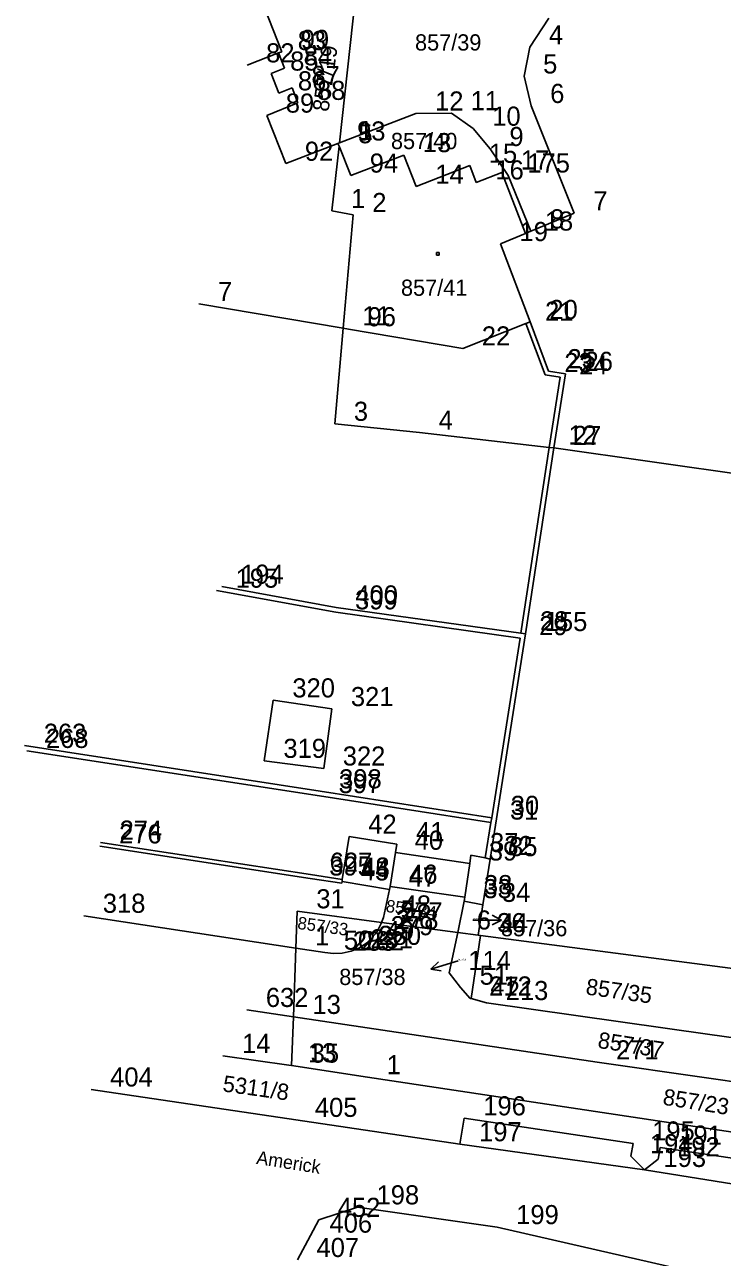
# Model space of a CAD drawing. Extents: x -822293 to -820259, y -1071573 to -1068794.
# Drawn here: x -822107.8 to -822034.7, y -1070218.9 to -1070089.8 of the extents above; entities that cross this region are included whole.
import ezdxf

# ---------------------------------------------------------------- set-up
doc = ezdxf.new("R2010")
doc.units = 0
for name, color, linetype in [('Vrstva 11', 7, 'Continuous'), ('Vrstva 15', 7, 'Continuous'), ('Vrstva 2', 7, 'Continuous'), ('Vrstva 3', 7, 'Continuous'), ('Vrstva 5', 7, 'Continuous'), ('Vrstva 6', 7, 'Continuous'), ('Vrstva 7', 7, 'Continuous'), ('Vrstva 8', 7, 'Continuous'), ('Vrstva 9', 7, 'Continuous')]:
    doc.layers.add(name, color=color, linetype=linetype)

# ---------------------------------------------------------------- blocks, each defined once
blk = doc.blocks.new('Z61')
at = {"layer": 'Vrstva 2'}
for p, q in [((0, 300), (-50, 200)), ((0, 0), (0, 300)), ((0, 300), (50, 200))]:
    blk.add_line(p, q, dxfattribs=at)
blk = doc.blocks.new('Z402')
at = {"layer": 'Vrstva 2'}
for p, q in [((-10, 10), (20, 10)), ((-10, -20), (-10, 10)), ((20, 10), (20, -20)), ((20, -20), (-10, -20))]:
    blk.add_line(p, q, dxfattribs=at)

msp = doc.modelspace()

# ---------------------------------------------------------------- linework, layer by layer
at = {"layer": 'Vrstva 2'}
for p, q in [((-822083.84, -1070085.19), (-822080.91, -1070092.69)), ((-822073.07, -1070086.04), (-822074.85, -1070102.22)), ((-822052.93, -1070089.16), (-822054.91, -1070092.21)), ((-822080.91, -1070092.69), (-822081.23, -1070092.81)), ((-822081.23, -1070092.81), (-822080.61, -1070094.41)), ((-822054.91, -1070092.21), (-822055.52, -1070095.26)), ((-822080.61, -1070094.41), (-822082.02, -1070094.96)), ((-822082.02, -1070094.96), (-822081.21, -1070097.03)), ((-822055.52, -1070095.26), (-822054.78, -1070098.35)), ((-822081.21, -1070097.03), (-822079.8, -1070096.48)), ((-822079.8, -1070096.48), (-822079.21, -1070098.03)), ((-822079.21, -1070098.03), (-822082.48, -1070099.36)), ((-822066.84, -1070099.14), (-822074.85, -1070102.22)), ((-822063.12, -1070099.11), (-822066.84, -1070099.14)), ((-822060.85, -1070100.73), (-822063.12, -1070099.11)), ((-822054.78, -1070098.35), (-822050.26, -1070109.59)), ((-822082.48, -1070099.36), (-822080.48, -1070104.4)), ((-822059.05, -1070102.86), (-822060.85, -1070100.73)), ((-822080.48, -1070104.4), (-822075.01, -1070102.28)), ((-822074.89, -1070102.57), (-822075.64, -1070109.35)), ((-822075.01, -1070102.28), (-822074.85, -1070102.22)), ((-822075.01, -1070102.28), (-822074.89, -1070102.57)), ((-822074.89, -1070102.57), (-822073.68, -1070105.64)), ((-822057.17, -1070105.63), (-822059.05, -1070102.86)), ((-822068.12, -1070103.5), (-822073.68, -1070105.64)), ((-822066.81, -1070106.8), (-822068.12, -1070103.5)), ((-822061.21, -1070104.61), (-822066.81, -1070106.8)), ((-822060.52, -1070106.36), (-822061.21, -1070104.61)), ((-822057.86, -1070105.32), (-822060.52, -1070106.36)), ((-822055.35, -1070111.71), (-822057.86, -1070105.32)), ((-822054.8, -1070111.48), (-822057.17, -1070105.63)), ((-822075.64, -1070109.35), (-822073.42, -1070109.77)), ((-822050.26, -1070109.59), (-822054.8, -1070111.48)), ((-822073.42, -1070109.77), (-822074.47, -1070121.64)), ((-822055.35, -1070111.71), (-822057.99, -1070112.81)), ((-822054.8, -1070111.48), (-822055.35, -1070111.71)), ((-822057.99, -1070112.81), (-822054.86, -1070120.97)), ((-822054.86, -1070120.97), (-822052.97, -1070126.12)), ((-822075.35, -1070131.63), (-822074.47, -1070121.64)), ((-822052.97, -1070126.12), (-822051.18, -1070126.4)), ((-822051.18, -1070126.4), (-822052.4, -1070134.16)), ((-822075.35, -1070131.63), (-822066.46, -1070132.55)), ((-822066.46, -1070132.55), (-822052.87, -1070134.11)), ((-822052.4, -1070134.16), (-822055.35, -1070153.64)), ((-822052.4, -1070134.16), (-822052.87, -1070134.11)), ((-821999.08, -1070141.72), (-822052.4, -1070134.16)), ((-822055.35, -1070153.64), (-822059.08, -1070177.21)), ((-822099.95, -1070175.88), (-822077.93, -1070179.24)), ((-822059.08, -1070177.21), (-822059.84, -1070182)), ((-822074.62, -1070179.75), (-822077.93, -1070179.24)), ((-822074.59, -1070179.55), (-822074.62, -1070179.75)), ((-822069.61, -1070180.39), (-822074.59, -1070179.55)), ((-822069.61, -1070180.39), (-822070.24, -1070183.32)), ((-822069.56, -1070180.09), (-822069.61, -1070180.39)), ((-822061.72, -1070181.19), (-822069.56, -1070180.09)), ((-822061.78, -1070181.61), (-822062.47, -1070184.89)), ((-822061.78, -1070181.61), (-822061.72, -1070181.19)), ((-822059.84, -1070182), (-822061.78, -1070181.61)), ((-822101.65, -1070183.14), (-822079.42, -1070186.54)), ((-822079.42, -1070186.54), (-822079.28, -1070182.67)), ((-822079.28, -1070182.67), (-822070.44, -1070183.84)), ((-822060.34, -1070185.17), (-822059.84, -1070182)), ((-822070.51, -1070184.03), (-822070.95, -1070184.85)), ((-822070.44, -1070183.84), (-822070.51, -1070184.03)), ((-822070.24, -1070183.32), (-822070.44, -1070183.84)), ((-822070.44, -1070183.84), (-822062.47, -1070184.89)), ((-822071.49, -1070185.49), (-822072, -1070186)), ((-822070.95, -1070184.85), (-822071.49, -1070185.49)), ((-822062.47, -1070184.89), (-822063.36, -1070189.13)), ((-822062.47, -1070184.89), (-822060.34, -1070185.17)), ((-822060.08, -1070185.2), (-822061.05, -1070191.83)), ((-822060.08, -1070185.2), (-822060.34, -1070185.17)), ((-822025.69, -1070189.74), (-822060.08, -1070185.2)), ((-822079.68, -1070193.73), (-822079.42, -1070186.54)), ((-822079.42, -1070186.54), (-822076.4, -1070187)), ((-822075.47, -1070187.11), (-822076.4, -1070187)), ((-822074.57, -1070187.06), (-822075.47, -1070187.11)), ((-822073.62, -1070186.86), (-822074.57, -1070187.06)), ((-822072.77, -1070186.5), (-822073.62, -1070186.86)), ((-822072, -1070186), (-822072.77, -1070186.5)), ((-822063.36, -1070189.13), (-822062.17, -1070190.67)), ((-822061.17, -1070191.8), (-822062.17, -1070190.67)), ((-822061.05, -1070191.83), (-822061.17, -1070191.8)), ((-822059.44, -1070192.28), (-822061.05, -1070191.83)), ((-822036.07, -1070195.58), (-822059.44, -1070192.28)), ((-822079.68, -1070193.73), (-822084.57, -1070193)), ((-822079.87, -1070198.83), (-822079.68, -1070193.73)), ((-822047.87, -1070198.49), (-822079.68, -1070193.73)), ((-822026.58, -1070196.94), (-822036.07, -1070195.58)), ((-822087.06, -1070197.81), (-822080.16, -1070198.79)), ((-822036.66, -1070200.09), (-822047.87, -1070198.49)), ((-822080.16, -1070198.79), (-822079.87, -1070198.83)), ((-822079.87, -1070198.83), (-822071.91, -1070200.04)), ((-822071.91, -1070200.04), (-821990.17, -1070212.38)), ((-822011.11, -1070203.73), (-822036.66, -1070200.09)), ((-822100.88, -1070201.33), (-822079.43, -1070204.51)), ((-822062.23, -1070207.06), (-822079.43, -1070204.51)), ((-822061.79, -1070204.35), (-822062.23, -1070207.06)), ((-822044.1, -1070206.98), (-822061.79, -1070204.35)), ((-822044.33, -1070208.31), (-822044.1, -1070206.98)), ((-822041.26, -1070207.41), (-822041.48, -1070208.63)), ((-822024.11, -1070209.95), (-822041.26, -1070207.41)), ((-822042.91, -1070209.75), (-822044.33, -1070208.31)), ((-822041.48, -1070208.63), (-822042.91, -1070209.75)), ((-822072.97, -1070213.67), (-822077.03, -1070214.98)), ((-822058.34, -1070215.74), (-822072.97, -1070213.67)), ((-822077.03, -1070214.98), (-822077.9, -1070216.63)), ((-822077.9, -1070216.63), (-822079.26, -1070219.18)), ((-822024.38, -1070223.55), (-822058.34, -1070215.74))]:
    msp.add_line(p, q, dxfattribs=at)
at = {"layer": 'Vrstva 3'}
for p, q in [((-822084.54, -1070094.1), (-822081.23, -1070092.81)), ((-822089.59, -1070119.09), (-822074.47, -1070121.64)), ((-822055.32, -1070121.15), (-822061.94, -1070123.74)), ((-822054.86, -1070120.97), (-822055.32, -1070121.15)), ((-822055.32, -1070121.15), (-822053.3, -1070126.53)), ((-822073.91, -1070121.73), (-822074.47, -1070121.64)), ((-822061.94, -1070123.74), (-822073.91, -1070121.73)), ((-822053.3, -1070126.53), (-822051.74, -1070126.77)), ((-822051.74, -1070126.77), (-822052.87, -1070134.11)), ((-822055.85, -1070153.57), (-822052.87, -1070134.11)), ((-822075.22, -1070151.37), (-822087.74, -1070149.1)), ((-822087.17, -1070148.68), (-822075.19, -1070150.86)), ((-822055.85, -1070153.57), (-822075.19, -1070150.86)), ((-822075.22, -1070151.37), (-822055.93, -1070154.07)), ((-822055.93, -1070154.07), (-822058.91, -1070172.89)), ((-822055.35, -1070153.64), (-822055.85, -1070153.57)), ((-822082.73, -1070166.92), (-822081.79, -1070160.59)), ((-822081.79, -1070160.59), (-822075.66, -1070161.5)), ((-822075.66, -1070161.5), (-822076.51, -1070167.72)), ((-822107.84, -1070165.34), (-822076.89, -1070170.11)), ((-822076.95, -1070170.61), (-822107.61, -1070165.88)), ((-822076.51, -1070167.72), (-822082.73, -1070166.92)), ((-822058.91, -1070172.89), (-822076.89, -1070170.11)), ((-822076.95, -1070170.61), (-822058.99, -1070173.38)), ((-822058.91, -1070172.89), (-822058.99, -1070173.38)), ((-822058.99, -1070173.38), (-822059.58, -1070177.1)), ((-822077.88, -1070178.84), (-822099.89, -1070175.48)), ((-822074.56, -1070179.35), (-822073.84, -1070174.86)), ((-822073.84, -1070174.86), (-822068.83, -1070175.64)), ((-822068.98, -1070176.54), (-822069.56, -1070180.09)), ((-822068.83, -1070175.64), (-822068.98, -1070176.54)), ((-822068.98, -1070176.54), (-822061.21, -1070177.67)), ((-822061.21, -1070177.67), (-822061.08, -1070176.79)), ((-822061.08, -1070176.79), (-822059.58, -1070177.1)), ((-822061.72, -1070181.19), (-822061.21, -1070177.67)), ((-822059.58, -1070177.1), (-822059.08, -1070177.21)), ((-822077.88, -1070178.84), (-822074.56, -1070179.35)), ((-822074.59, -1070179.55), (-822074.56, -1070179.35)), ((-822042.91, -1070209.75), (-822062.23, -1070207.06)), ((-822024.5, -1070212.71), (-822042.91, -1070209.75))]:
    msp.add_line(p, q, dxfattribs=at)
at = {"layer": 'Vrstva 8'}
for p, q in [((-822081.23, -1070092.81), (-822081.23, -1070092.81)), ((-822080.91, -1070092.69), (-822080.91, -1070092.69)), ((-822054.91, -1070092.21), (-822054.91, -1070092.21)), ((-822084.54, -1070094.1), (-822084.54, -1070094.1)), ((-822082.02, -1070094.96), (-822082.02, -1070094.96)), ((-822080.61, -1070094.41), (-822080.61, -1070094.41)), ((-822055.52, -1070095.26), (-822055.52, -1070095.26)), ((-822079.8, -1070096.48), (-822079.8, -1070096.48)), ((-822081.21, -1070097.03), (-822081.21, -1070097.03)), ((-822079.21, -1070098.03), (-822079.21, -1070098.03)), ((-822066.84, -1070099.14), (-822066.84, -1070099.14)), ((-822063.12, -1070099.11), (-822063.12, -1070099.11)), ((-822054.78, -1070098.35), (-822054.78, -1070098.35)), ((-822082.48, -1070099.36), (-822082.48, -1070099.36)), ((-822060.85, -1070100.73), (-822060.85, -1070100.73)), ((-822075.01, -1070102.28), (-822075.01, -1070102.28)), ((-822074.89, -1070102.57), (-822074.89, -1070102.57)), ((-822074.85, -1070102.22), (-822074.85, -1070102.22)), ((-822059.05, -1070102.86), (-822059.05, -1070102.86)), ((-822080.48, -1070104.4), (-822080.48, -1070104.4)), ((-822068.12, -1070103.5), (-822068.12, -1070103.5)), ((-822073.68, -1070105.64), (-822073.68, -1070105.64)), ((-822061.21, -1070104.61), (-822061.21, -1070104.61)), ((-822057.86, -1070105.32), (-822057.86, -1070105.32)), ((-822057.17, -1070105.63), (-822057.17, -1070105.63)), ((-822066.81, -1070106.8), (-822066.81, -1070106.8)), ((-822060.52, -1070106.36), (-822060.52, -1070106.36)), ((-822075.64, -1070109.35), (-822075.64, -1070109.35)), ((-822050.26, -1070109.59), (-822050.26, -1070109.59)), ((-822073.42, -1070109.77), (-822073.42, -1070109.77)), ((-822055.35, -1070111.71), (-822055.35, -1070111.71)), ((-822054.8, -1070111.48), (-822054.8, -1070111.48)), ((-822057.99, -1070112.81), (-822057.99, -1070112.81)), ((-822089.59, -1070119.09), (-822089.59, -1070119.09)), ((-822055.32, -1070121.15), (-822055.32, -1070121.15)), ((-822054.86, -1070120.97), (-822054.86, -1070120.97)), ((-822074.47, -1070121.64), (-822074.47, -1070121.64)), ((-822073.91, -1070121.73), (-822073.91, -1070121.73)), ((-822061.94, -1070123.74), (-822061.94, -1070123.74)), ((-822052.97, -1070126.12), (-822052.97, -1070126.12)), ((-822051.18, -1070126.4), (-822051.18, -1070126.4)), ((-822053.3, -1070126.53), (-822053.3, -1070126.53)), ((-822051.74, -1070126.77), (-822051.74, -1070126.77)), ((-822075.35, -1070131.63), (-822075.35, -1070131.63)), ((-822066.46, -1070132.55), (-822066.46, -1070132.55)), ((-822052.87, -1070134.11), (-822052.87, -1070134.11)), ((-822052.4, -1070134.16), (-822052.4, -1070134.16)), ((-822087.74, -1070149.1), (-822087.74, -1070149.1)), ((-822087.17, -1070148.68), (-822087.17, -1070148.68)), ((-822075.19, -1070150.86), (-822075.19, -1070150.86)), ((-822075.22, -1070151.37), (-822075.22, -1070151.37)), ((-822055.93, -1070154.07), (-822055.93, -1070154.07)), ((-822055.85, -1070153.57), (-822055.85, -1070153.57)), ((-822055.35, -1070153.64), (-822055.35, -1070153.64)), ((-822081.79, -1070160.59), (-822081.79, -1070160.59)), ((-822075.66, -1070161.5), (-822075.66, -1070161.5)), ((-822107.84, -1070165.34), (-822107.84, -1070165.34)), ((-822107.61, -1070165.88), (-822107.61, -1070165.88)), ((-822082.73, -1070166.92), (-822082.73, -1070166.92)), ((-822076.51, -1070167.72), (-822076.51, -1070167.72)), ((-822076.89, -1070170.11), (-822076.89, -1070170.11)), ((-822076.95, -1070170.61), (-822076.95, -1070170.61)), ((-822058.91, -1070172.89), (-822058.91, -1070172.89)), ((-822058.99, -1070173.38), (-822058.99, -1070173.38)), ((-822099.89, -1070175.48), (-822099.89, -1070175.48)), ((-822073.84, -1070174.86), (-822073.84, -1070174.86)), ((-822099.95, -1070175.88), (-822099.95, -1070175.88)), ((-822068.98, -1070176.54), (-822068.98, -1070176.54)), ((-822068.83, -1070175.64), (-822068.83, -1070175.64)), ((-822061.08, -1070176.79), (-822061.08, -1070176.79)), ((-822061.21, -1070177.67), (-822061.21, -1070177.67)), ((-822059.58, -1070177.1), (-822059.58, -1070177.1)), ((-822059.08, -1070177.21), (-822059.08, -1070177.21)), ((-822077.93, -1070179.24), (-822077.93, -1070179.24)), ((-822077.88, -1070178.84), (-822077.88, -1070178.84)), ((-822074.56, -1070179.35), (-822074.56, -1070179.35)), ((-822074.62, -1070179.75), (-822074.62, -1070179.75)), ((-822074.59, -1070179.55), (-822074.59, -1070179.55)), ((-822069.61, -1070180.39), (-822069.61, -1070180.39)), ((-822069.56, -1070180.09), (-822069.56, -1070180.09)), ((-822061.78, -1070181.61), (-822061.78, -1070181.61)), ((-822061.72, -1070181.19), (-822061.72, -1070181.19)), ((-822101.65, -1070183.14), (-822101.65, -1070183.14)), ((-822079.28, -1070182.67), (-822079.28, -1070182.67)), ((-822059.84, -1070182), (-822059.84, -1070182)), ((-822070.51, -1070184.03), (-822070.51, -1070184.03)), ((-822070.44, -1070183.84), (-822070.44, -1070183.84)), ((-822070.24, -1070183.32), (-822070.24, -1070183.32)), ((-822071.49, -1070185.49), (-822071.49, -1070185.49)), ((-822070.95, -1070184.85), (-822070.95, -1070184.85)), ((-822062.47, -1070184.89), (-822062.47, -1070184.89)), ((-822060.34, -1070185.17), (-822060.34, -1070185.17)), ((-822060.08, -1070185.2), (-822060.08, -1070185.2)), ((-822079.42, -1070186.54), (-822079.42, -1070186.54)), ((-822076.4, -1070187), (-822076.4, -1070187)), ((-822075.47, -1070187.11), (-822075.47, -1070187.11)), ((-822074.57, -1070187.06), (-822074.57, -1070187.06)), ((-822073.62, -1070186.86), (-822073.62, -1070186.86)), ((-822072.77, -1070186.5), (-822072.77, -1070186.5)), ((-822072, -1070186), (-822072, -1070186)), ((-822063.36, -1070189.13), (-822063.36, -1070189.13)), ((-822062.17, -1070190.67), (-822062.17, -1070190.67)), ((-822061.17, -1070191.8), (-822061.17, -1070191.8)), ((-822061.05, -1070191.83), (-822061.05, -1070191.83)), ((-822059.44, -1070192.28), (-822059.44, -1070192.28)), ((-822084.57, -1070193), (-822084.57, -1070193)), ((-822079.68, -1070193.73), (-822079.68, -1070193.73)), ((-822036.07, -1070195.58), (-822036.07, -1070195.58)), ((-822087.06, -1070197.81), (-822087.06, -1070197.81)), ((-822047.87, -1070198.49), (-822047.87, -1070198.49)), ((-822080.16, -1070198.79), (-822080.16, -1070198.79)), ((-822079.87, -1070198.83), (-822079.87, -1070198.83)), ((-822071.91, -1070200.04), (-822071.91, -1070200.04)), ((-822036.66, -1070200.09), (-822036.66, -1070200.09)), ((-822100.88, -1070201.33), (-822100.88, -1070201.33)), ((-822079.43, -1070204.51), (-822079.43, -1070204.51)), ((-822061.79, -1070204.35), (-822061.79, -1070204.35)), ((-822062.23, -1070207.06), (-822062.23, -1070207.06)), ((-822044.1, -1070206.98), (-822044.1, -1070206.98)), ((-822041.26, -1070207.41), (-822041.26, -1070207.41)), ((-822044.33, -1070208.31), (-822044.33, -1070208.31)), ((-822041.48, -1070208.63), (-822041.48, -1070208.63)), ((-822042.91, -1070209.75), (-822042.91, -1070209.75)), ((-822072.97, -1070213.67), (-822072.97, -1070213.67)), ((-822077.03, -1070214.98), (-822077.03, -1070214.98)), ((-822077.9, -1070216.63), (-822077.9, -1070216.63)), ((-822058.34, -1070215.74), (-822058.34, -1070215.74))]:
    msp.add_line(p, q, dxfattribs=at)

# ---------------------------------------------------------------- block references
at = {"layer": 'Vrstva 11', "xscale": 0.01, "yscale": 0.01}
msp.add_blockref('Z402', (-822064.6, -1070113.8), dxfattribs=at)
at = {"layer": 'Vrstva 7', "xscale": 0.01}
for p, yscale, rotation in [((-822060.87, -1070183.6), 0.01, -89.9999999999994), ((-822062.43, -1070187.86), 0.010000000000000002, 107.00000000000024)]:
    msp.add_blockref('Z61', p, dxfattribs=dict(at, yscale=yscale, rotation=rotation))

# ---------------------------------------------------------------- texts
at = {"layer": 'Vrstva 15'}
msp.add_text('Americk\xa0', height=1.399, rotation=351, dxfattribs=at).set_placement((-822083.625, -1070209.124))
at = {"layer": 'Vrstva 5'}
for s, height, p in [('857/39', 1.7, (-822066.94, -1070092.56)), ('857/40', 1.7, (-822069.46, -1070102.88)), ('857/36', 0.2, (-822060.87, -1070183.6)), ('857/38', 0.2, (-822062.43, -1070187.86))]:
    msp.add_text(s, height=height, dxfattribs=at).set_placement(p)
for s, height, rotation, p in [('857/19', 1.7, 82, (-822076.01, -1070099.03)), ('857/34', 1.3, 352, (-822070.054, -1070182.735)), ('857/33', 1.3, 352, (-822079.314, -1070184.515)), ('857/35', 1.7, 352, (-822049.122, -1070191.379)), ('857/37', 1.699, 351, (-822047.875, -1070196.968)), ('5311/8', 1.7, 352, (-822087.16, -1070201.529)), ('857/23', 1.699, 351, (-822041.055, -1070202.918))]:
    msp.add_text(s, height=height, rotation=rotation, dxfattribs=at).set_placement(p)
at = {"layer": 'Vrstva 6'}
msp.add_text('857/41', height=1.7, dxfattribs=at).set_placement((-822068.41, -1070118.24))
at = {"layer": 'Vrstva 7'}
for s, p in [('857/36', (-822057.94, -1070185.3)), ('857/38', (-822074.881, -1070190.4))]:
    msp.add_text(s, height=1.7, dxfattribs=at).set_placement(p)
at = {"layer": 'Vrstva 9'}
for s, p in [('4', (-822052.91, -1070091.91)), ('83', (-822079.23, -1070092.51)), ('99', (-822078.91, -1070092.39)), ('82', (-822082.54, -1070093.8)), ('85', (-822080.02, -1070094.66)), ('84', (-822078.61, -1070094.11)), ('87', (-822077.8, -1070096.18)), ('5', (-822053.52, -1070094.96)), ('86', (-822079.21, -1070096.73)), ('88', (-822077.21, -1070097.73)), ('6', (-822052.78, -1070098.05)), ('89', (-822080.48, -1070099.06)), ('12', (-822064.84, -1070098.84)), ('11', (-822061.12, -1070098.81)), ('10', (-822058.85, -1070100.43)), ('93', (-822073.01, -1070101.98)), ('5', (-822072.89, -1070102.27)), ('1', (-822072.85, -1070101.92)), ('9', (-822057.05, -1070102.56)), ('13', (-822066.12, -1070103.2)), ('92', (-822078.48, -1070104.1)), ('15', (-822059.21, -1070104.31)), ('17', (-822055.86, -1070105.02)), ('94', (-822071.68, -1070105.34)), ('14', (-822064.81, -1070106.5)), ('16', (-822058.52, -1070106.06)), ('175', (-822055.17, -1070105.33)), ('1', (-822073.64, -1070109.05)), ('2', (-822071.42, -1070109.47)), ('7', (-822048.26, -1070109.29)), ('18', (-822053.35, -1070111.41)), ('8', (-822052.8, -1070111.18)), ('19', (-822055.99, -1070112.51)), ('7', (-822087.59, -1070118.79)), ('20', (-822052.86, -1070120.67)), ('11', (-822072.47, -1070121.34)), ('96', (-822071.91, -1070121.43)), ('21', (-822053.32, -1070120.85)), ('22', (-822059.94, -1070123.44)), ('25', (-822050.97, -1070125.82)), ('23', (-822051.3, -1070126.23)), ('24', (-822049.74, -1070126.47)), ('26', (-822049.18, -1070126.1)), ('3', (-822073.35, -1070131.33)), ('4', (-822064.46, -1070132.25)), ('12', (-822050.87, -1070133.81)), ('27', (-822050.4, -1070133.86)), ('195', (-822085.74, -1070148.8)), ('194', (-822085.17, -1070148.38)), ('400', (-822073.19, -1070150.56)), ('399', (-822073.22, -1070151.07)), ('29', (-822053.93, -1070153.77)), ('28', (-822053.85, -1070153.27)), ('155', (-822053.35, -1070153.34)), ('320', (-822079.79, -1070160.29)), ('321', (-822073.66, -1070161.2)), ('263', (-822105.84, -1070165.04)), ('268', (-822105.61, -1070165.58)), ('319', (-822080.73, -1070166.62)), ('322', (-822074.51, -1070167.42)), ('397', (-822074.95, -1070170.31)), ('398', (-822074.89, -1070169.81)), ('31', (-822056.99, -1070173.08)), ('30', (-822056.91, -1070172.59)), ('42', (-822071.84, -1070174.56)), ('276', (-822097.95, -1070175.58)), ('274', (-822097.89, -1070175.18)), ('40', (-822066.98, -1070176.24)), ('41', (-822066.83, -1070175.34)), ('39', (-822059.21, -1070177.37)), ('37', (-822059.08, -1070176.49)), ('32', (-822057.58, -1070176.8)), ('35', (-822057.08, -1070176.91)), ('627', (-822075.88, -1070178.54)), ('395', (-822075.93, -1070178.94)), ('45', (-822072.62, -1070179.45)), ('44', (-822072.59, -1070179.25)), ('43', (-822072.56, -1070179.05)), ('46', (-822067.56, -1070179.79)), ('47', (-822067.61, -1070180.09)), ('33', (-822059.78, -1070181.31)), ('38', (-822059.72, -1070180.89)), ('31', (-822077.28, -1070182.37)), ('34', (-822057.84, -1070181.7)), ('318', (-822099.65, -1070182.84)), ('277', (-822068.51, -1070183.73)), ('5', (-822068.44, -1070183.54)), ('48', (-822068.24, -1070183.02)), ('279', (-822069.49, -1070185.19)), ('278', (-822068.95, -1070184.55)), ('6', (-822060.47, -1070184.59)), ('36', (-822058.34, -1070184.87)), ('44', (-822058.08, -1070184.9)), ('1', (-822077.42, -1070186.24)), ('281', (-822071.62, -1070186.56)), ('280', (-822070.77, -1070186.2)), ('49', (-822070, -1070185.7)), ('50', (-822074.4, -1070186.7)), ('283', (-822073.47, -1070186.81)), ('282', (-822072.57, -1070186.76)), ('114', (-822061.36, -1070188.83)), ('51', (-822060.17, -1070190.37)), ('212', (-822059.17, -1070191.5)), ('47', (-822059.05, -1070191.53)), ('632', (-822082.57, -1070192.7)), ('213', (-822057.44, -1070191.98)), ('13', (-822077.68, -1070193.43)), ('14', (-822085.06, -1070197.51)), ('13', (-822078.16, -1070198.49)), ('35', (-822077.87, -1070198.53)), ('271', (-822045.87, -1070198.19)), ('1', (-822069.91, -1070199.74)), ('404', (-822098.88, -1070201.03)), ('405', (-822077.43, -1070204.21)), ('196', (-822059.79, -1070204.05)), ('197', (-822060.23, -1070206.76)), ('195', (-822042.1, -1070206.68)), ('191', (-822039.26, -1070207.11)), ('194', (-822042.33, -1070208.01)), ('192', (-822039.48, -1070208.33)), ('193', (-822040.91, -1070209.45)), ('198', (-822070.97, -1070213.37)), ('452', (-822075.03, -1070214.68)), ('199', (-822056.34, -1070215.44)), ('406', (-822075.9, -1070216.33)), ('407', (-822077.26, -1070218.88))]:
    msp.add_text(s, height=2, dxfattribs=at).set_placement(p)

doc.saveas('drawing.dxf')
